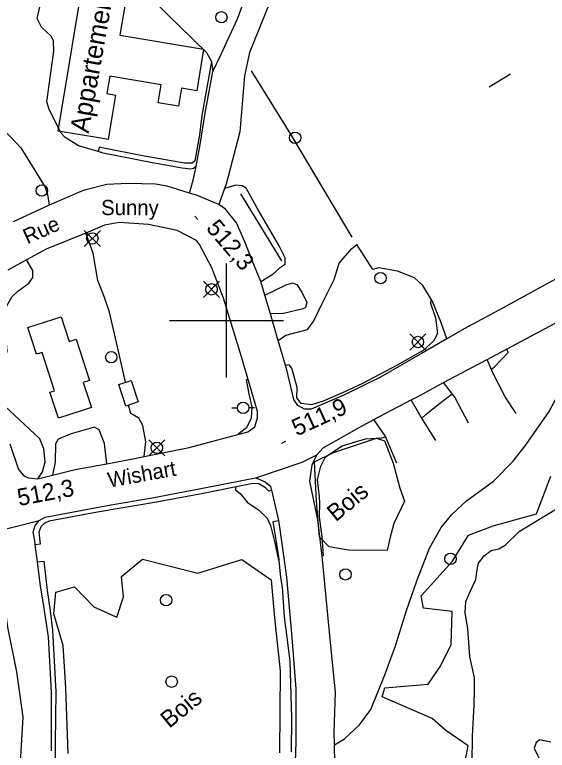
# Model space of a CAD drawing. Extents: x 347059 to 352153, y 6073752 to 6078601.
# Drawn here: x 349144.3 to 349284.5, y 6074587 to 6074780.5 of the extents above; entities that cross this region are included whole.
import ezdxf

# ---------------------------------------------------------------- set-up
doc = ezdxf.new("R2010")
doc.units = 0
for name, color, linetype in [('Level 19', 7, 'Continuous'), ('Level 2', 7, 'Continuous'), ('Level 21', 7, 'Continuous'), ('Level 22', 7, 'Continuous'), ('Level 3', 7, 'Continuous'), ('Level 31', 7, 'Continuous'), ('Level 36', 7, 'Continuous'), ('Level 37', 7, 'Continuous'), ('Level 4', 7, 'Continuous'), ('Level 44', 7, 'Continuous'), ('Level 61', 7, 'Continuous')]:
    doc.layers.add(name, color=color, linetype=linetype)

msp = doc.modelspace()

# ---------------------------------------------------------------- linework, layer by layer
at = {"layer": 'Level 19'}
for points in [[(349192.03, 6074740.55), (349192.03, 6074740.55), (349191.37, 6074739.99), (349190.66, 6074739.85), (349188.31, 6074740.14), (349180.52, 6074741.53), (349167.57, 6074744.04), (349166.23, 6074744.44), (349161.05, 6074745.97), (349157.55, 6074748.18), (349156.49, 6074749.26), (349153.35, 6074755.56), (349152.7, 6074757.51), (349154.57, 6074770.91), (349154.51, 6074773.6), (349153.95, 6074774.72), (349151.33, 6074777.14), (349150.22, 6074779.47), (349152.36, 6074789.01), (349154.18, 6074791.9), (349155.66, 6074793.38), (349160.38, 6074795.76), (349164.69, 6074797.57), (349170, 6074796.92)], [(349173.95, 6074787.01), (349177.64, 6074786.47), (349178.78, 6074786.28), (349184.92, 6074780.09), (349187.68, 6074777.41), (349194.78, 6074770.52), (349196.06, 6074768.18), (349196.4, 6074765.51)], [(349115.52, 6074736.38), (349118.59, 6074739.12), (349120.75, 6074741.32), (349123.37, 6074743.15), (349126.77, 6074744.5), (349129.02, 6074745.86), (349134, 6074750.66), (349136.18, 6074753.11), (349137.89, 6074753.3), (349143.28, 6074748.29), (349145.86, 6074745.46), (349152.26, 6074735.09), (349153, 6074732.76), (349153.33, 6074730.38)], [(349209.07, 6074710.3), (349212.22, 6074712.2), (349214.53, 6074714.22), (349215.45, 6074714.84), (349215.47, 6074716.53), (349213.91, 6074719.67), (349208.34, 6074729.14), (349205.19, 6074734.82), (349204.14, 6074735.45), (349202.51, 6074735.59), (349199.47, 6074734.72)], [(349173.43, 6074683.78), (349171.37, 6074693.1), (349169.21, 6074702.18), (349167.94, 6074706.1), (349166.11, 6074710.54), (349164.94, 6074717.73), (349163.02, 6074723)], [(349213.66, 6074694.77), (349215.66, 6074696.18), (349221.37, 6074697.65), (349222.94, 6074699.73), (349225.27, 6074704.71), (349228.34, 6074710.78), (349229.71, 6074715.11), (349232.91, 6074718.86), (349234.32, 6074720.05)], [(349258.06, 6074695.25), (349256.49, 6074699.67), (349254.26, 6074705.05), (349251.68, 6074709.23), (349249.56, 6074711.23), (349245.05, 6074713.03), (349240.13, 6074713.87), (349238.53, 6074713.44), (349234.32, 6074720.05)], [(349136.58, 6074688.58), (349140.42, 6074689.84), (349141.89, 6074690.7), (349142.25, 6074691.99), (349141.86, 6074697.41), (349141.55, 6074700.86), (349142.22, 6074703.85), (349143.62, 6074706.32), (349145.1, 6074707.71), (349147.95, 6074709.89), (349149.06, 6074711.36), (349149.06, 6074713.17), (349147.4, 6074715.98)], [(349210.12, 6074706.72), (349212.82, 6074708.01), (349215.69, 6074709.44), (349217.37, 6074709.95), (349218.57, 6074709.52), (349219.9, 6074707.47), (349221.18, 6074704.76), (349220.86, 6074703.43), (349220.25, 6074703.07), (349215.07, 6074701.88), (349211.59, 6074701.77)], [(349276.29, 6074675.58), (349273.4, 6074679.94), (349270.12, 6074686.24), (349268.65, 6074689.8)], [(349263.7, 6074673.03), (349260.13, 6074679.83), (349257.19, 6074683.68)], [(349150.36, 6074658.37), (349151.55, 6074660.2), (349152.31, 6074662.89), (349151.91, 6074666.25), (349150.91, 6074668.89), (349144.24, 6074675.16), (349141.62, 6074677.57), (349139.91, 6074678.57)], [(349178.36, 6074664.22), (349178.79, 6074668.13), (349177.97, 6074672.44), (349176.96, 6074674.38), (349174.81, 6074675.6), (349174.19, 6074677.75)], [(349255.15, 6074668.43), (349250.98, 6074675.04), (349248.66, 6074679.12)], [(349244.91, 6074662.54), (349241.78, 6074669.72), (349238.84, 6074673.95)], [(349168.48, 6074662.34), (349167.88, 6074667.66), (349166.51, 6074671.27), (349165.26, 6074671.96), (349159.12, 6074670.2), (349155.73, 6074668.85), (349155, 6074667.56), (349154.91, 6074662.79), (349154.2, 6074659.32)]]:
    msp.add_lwpolyline(points, dxfattribs=at)
at = {"layer": 'Level 2'}
for points in [[(349253.88, 6074705.66), (349253.86, 6074705.65), (349253.77, 6074704.59), (349255.02, 6074700.74), (349255.6, 6074696.61), (349254.52, 6074694.57), (349251.77, 6074692.17), (349244.99, 6074688.29), (349235.84, 6074683.46), (349230.75, 6074681.07), (349225.43, 6074678.78), (349222.44, 6074677.85), (349219.64, 6074678.22), (349218.5, 6074679.68), (349218.66, 6074682.38), (349217.26, 6074687.48), (349216.48, 6074688.33), (349215.62, 6074688.19)], [(349269.69, 6074687.27), (349270.46, 6074687.73), (349274.16, 6074691.6), (349273.79, 6074692.53)], [(349205.68, 6074684.64), (349205.19, 6074684.43), (349205.93, 6074680.74), (349206.65, 6074677.26), (349206.56, 6074674.31), (349205.27, 6074671.79), (349203.82, 6074670.64), (349203.11, 6074670.1)], [(349251.41, 6074674.36), (349252.49, 6074675.33), (349255.75, 6074677.92), (349259.44, 6074680.72), (349259.45, 6074680.73)], [(349224.52, 6074653.61), (349224.02, 6074658.17), (349224.83, 6074661.72), (349226.11, 6074664.16), (349230.46, 6074667.06), (349236.6, 6074668.91), (349240.89, 6074669.19), (349241.9, 6074669.46)], [(349202.38, 6074656.26), (349202.4, 6074655.47), (349203.59, 6074654.5), (349205.44, 6074652.28), (349208.45, 6074650.21), (349210.72, 6074648.04), (349211.57, 6074646.11), (349212.77, 6074641.53), (349213.68, 6074637.01), (349213.86, 6074637.03)], [(349225.16, 6074638.22), (349225.58, 6074638.26), (349225.23, 6074643.1), (349224.47, 6074648.35), (349224.59, 6074652.08), (349224.52, 6074653.61)], [(349264.66, 6074583.7), (349264.83, 6074590.66), (349265.22, 6074598.9), (349265.35, 6074603.1), (349265.33, 6074606.07), (349264.1, 6074611.67), (349263.56, 6074618.95), (349262.83, 6074623.21), (349263.02, 6074626.1), (349264.22, 6074628.91), (349265.65, 6074631.93), (349266.03, 6074634.45), (349266.37, 6074636.23), (349267.87, 6074638.09), (349269.7, 6074639.56), (349271.69, 6074639.93), (349273.42, 6074640.9), (349277.06, 6074644.49), (349282.73, 6074647.94), (349289.08, 6074651.85)]]:
    msp.add_lwpolyline(points, dxfattribs=at)
at = {"layer": 'Level 21'}
for points in [[(349188.7, 6074876.3), (349189.58, 6074874.47), (349190.75, 6074872.04), (349195.48, 6074862.26), (349201.38, 6074851.37), (349210.43, 6074838.13), (349216.41, 6074828.15), (349217.36, 6074825.01), (349217.99, 6074820.08), (349218.1, 6074814.71), (349218.21, 6074809.5), (349217.16, 6074799.37), (349211.49, 6074783.91), (349206.09, 6074770.5), (349204.73, 6074764.35), (349203.52, 6074749.63), (349199.9, 6074735.9), (349199.47, 6074734.72), (349197.97, 6074730.55)], [(349190.31, 6074733.56), (349191.22, 6074736.92), (349192.03, 6074740.55), (349193.11, 6074746.31), (349194.37, 6074754.56), (349196.4, 6074765.51), (349198.64, 6074770.05), (349202.94, 6074779.36), (349206.84, 6074790.14), (349207.44, 6074793.36), (349209.24, 6074803.01), (349209.26, 6074813.94), (349208.32, 6074825.21), (349206.55, 6074831.23), (349203.69, 6074836.93), (349198.11, 6074845.44), (349190.29, 6074857.37), (349183.87, 6074867.53), (349181.33, 6074871.83)], [(349295.64, 6074715.79), (349283.77, 6074709.35), (349272.84, 6074703.4), (349262.56, 6074697.84), (349258.06, 6074695.25), (349251.37, 6074691.38), (349240.37, 6074685.07), (349230.94, 6074680.38), (349222.3, 6074676.74), (349220.53, 6074676.69), (349218.82, 6074677.66), (349217.77, 6074679.28), (349215.95, 6074687.05), (349213.66, 6074694.77), (349212.41, 6074698.97), (349211.59, 6074701.77), (349210.12, 6074706.72), (349209.07, 6074710.3), (349206.76, 6074715.77), (349204.85, 6074720.68), (349202.67, 6074725.73), (349199.75, 6074729.33), (349197.97, 6074730.55), (349192.16, 6074733), (349190.31, 6074733.56), (349184.41, 6074735.34), (349181.3, 6074735.9), (349174.14, 6074736.08), (349168.49, 6074735.8), (349162.28, 6074734.2), (349153.33, 6074730.38), (349143.83, 6074725.94)], [(349142.97, 6074667.58), (349145.25, 6074660.88), (349146.66, 6074659.19), (349147.88, 6074658.63), (349150.36, 6074658.37), (349154.2, 6074659.32), (349160.17, 6074660.8), (349168.48, 6074662.34), (349174.92, 6074663.53), (349178.36, 6074664.22), (349190.23, 6074666.59), (349205.63, 6074670.79), (349207.51, 6074672.06), (349208.21, 6074674.47), (349208.15, 6074676.08), (349204, 6074690.44), (349199.21, 6074705.93), (349196.18, 6074713.9), (349192.95, 6074720.03), (349192.14, 6074721.09), (349187.03, 6074723.68), (349179.46, 6074725.26), (349171.76, 6074725.82), (349167.88, 6074725.13), (349163.02, 6074723), (349152.52, 6074718.78), (349147.4, 6074715.98), (349142.48, 6074713.28)], [(349133.45, 6074644.58), (349135.25, 6074644.51), (349136.76, 6074643.96), (349150.7, 6074647.39), (349152.26, 6074648.32), (349169.09, 6074651.45), (349180.41, 6074653.41), (349197.37, 6074656.65), (349205.84, 6074658.34), (349207.75, 6074658.66), (349219.96, 6074662.81), (349223.77, 6074664.71), (349225.49, 6074666.53), (349235.1, 6074671.98), (349238.84, 6074673.95), (349248.66, 6074679.12), (349249.97, 6074679.8), (349257.19, 6074683.68), (349264.8, 6074687.75), (349268.65, 6074689.8), (349277.69, 6074694.6), (349289.21, 6074700.74)], [(349228.64, 6074578.94), (349228.42, 6074588.38), (349228.34, 6074591.73), (349228.74, 6074602.24), (349227.4, 6074615.37), (349225.18, 6074638.03), (349224.06, 6074647.58), (349221.93, 6074657.8), (349222.56, 6074662.1), (349223.77, 6074664.71), (349223.77, 6074664.71)], [(349207.75, 6074658.66), (349210.2, 6074657.62), (349211.57, 6074656.43), (349211.88, 6074655.36), (349213.71, 6074647.43), (349213.84, 6074646.88), (349215.85, 6074632.48), (349217.19, 6074616.64), (349218.3, 6074603.16), (349218.29, 6074589.12), (349217.8, 6074576.2)], [(349153.97, 6074586.8), (349153.94, 6074602.31), (349153.16, 6074616.83), (349151.72, 6074626.03), (349151.08, 6074630.12), (349150.26, 6074636.56), (349149.69, 6074641.01), (349149.55, 6074642.13), (349149.09, 6074644.36), (349149.65, 6074646.12), (349150.7, 6074647.39)]]:
    msp.add_lwpolyline(points, dxfattribs=at)
at = {"layer": 'Level 22'}
for points in [[(349196.06, 6074768.18), (349193.56, 6074753.99), (349192.94, 6074748.85), (349191.69, 6074742.04), (349190.98, 6074741.45), (349188.93, 6074741.38), (349177.46, 6074743.39), (349167.74, 6074745.36), (349166.5, 6074745.6), (349166.23, 6074744.44)], [(349228.42, 6074588.38), (349231.06, 6074589.99), (349235.03, 6074593.71), (349238.04, 6074597.75), (349241.75, 6074606.82), (349244.55, 6074614.45), (349247.38, 6074623.77), (349250.15, 6074631.53), (349253.45, 6074640.11), (349256.51, 6074645.55), (349259.39, 6074649.04), (349263.22, 6074652.56), (349270.36, 6074657.81), (349275.48, 6074663.03), (349278.94, 6074667.45), (349284.99, 6074676.08), (349288.73, 6074683.23), (349290.27, 6074686.25), (349291.91, 6074690.43), (349296.78, 6074699.58), (349299.26, 6074703.56), (349300.86, 6074707.9)], [(349211.88, 6074655.36), (349211.19, 6074655.13), (349210.29, 6074656.03), (349208.5, 6074657.09), (349206.99, 6074657.18), (349193.43, 6074654.47), (349181.56, 6074652.26), (349166.09, 6074649.59), (349153.38, 6074647.21), (349152.06, 6074646.63), (349151.16, 6074645.72), (349150.63, 6074644.37), (349150.93, 6074641.22), (349149.69, 6074641.01)], [(349217.18, 6074586.6), (349217.23, 6074595.45), (349216.8, 6074610.55), (349215.28, 6074622.1), (349214.78, 6074629.91), (349214.32, 6074632.47), (349214.32, 6074632.47), (349213.77, 6074637.9), (349212.34, 6074647.19), (349213.71, 6074647.43)], [(349150.26, 6074636.56), (349151.91, 6074636.75), (349152.83, 6074628.98), (349153.63, 6074623.68), (349154.2, 6074618.58), (349155.08, 6074602.32), (349154.9, 6074589.04), (349154.94, 6074583.42), (349154.69, 6074576.34), (349154.62, 6074565.28), (349153.78, 6074554.69), (349152.03, 6074543.5), (349149.61, 6074531.3), (349147.07, 6074519.07), (349145.08, 6074512.2), (349141.98, 6074499.21), (349140.09, 6074493.48), (349137.61, 6074486.12), (349133.14, 6074476.04), (349128.89, 6074466.23), (349123.52, 6074454.8), (349118.46, 6074445.16), (349114.6, 6074438.3)]]:
    msp.add_lwpolyline(points, dxfattribs=at)
at = {"layer": 'Level 3'}
for p, q in [((349191.68, 6074727.51), (349192.46, 6074726.59)), ((349214.57, 6074667.77), (349215.66, 6074668.27))]:
    msp.add_line(p, q, dxfattribs=at)
at = {"layer": 'Level 31'}
for points in [[(349171.96, 6074775.11), (349194.01, 6074771.43), (349192.18, 6074760.48), (349188.14, 6074761.16), (349187.35, 6074756.41), (349182.01, 6074757.3), (349182.8, 6074762.04), (349169.3, 6074764.29), (349168.54, 6074759.72), (349170.82, 6074759.34), (349169.76, 6074752.95), (349168.87, 6074747.64), (349166.39, 6074748.06), (349155.7, 6074749.84), (349163.03, 6074793.75), (349169.29, 6074792.7), (349170, 6074796.92), (349175.16, 6074796.06), (349174.42, 6074791.61), (349174.71, 6074791.56), (349171.96, 6074775.11)], [(349160.46, 6074695.1), (349163.96, 6074684.25), (349162.31, 6074683.72), (349164.45, 6074677.11), (349155.76, 6074674.3), (349153.54, 6074681.18), (349154.73, 6074681.56), (349151.48, 6074691.61), (349150.02, 6074691.14), (349147.74, 6074698.18), (349156.49, 6074701.01), (349158.59, 6074694.5), (349160.46, 6074695.1)], [(349174.92, 6074684.28), (349176.79, 6074678.61), (349173.53, 6074677.53), (349171.66, 6074683.2), (349174.92, 6074684.28)]]:
    msp.add_lwpolyline(points, dxfattribs=at)
at = {"layer": 'Level 36'}
for p, q in [((349166.81, 6074719.5), (349162.58, 6074723.73)), ((349162.58, 6074719.5), (349166.81, 6074723.73)), ((349198.2, 6074706.11), (349193.97, 6074710.34)), ((349193.97, 6074706.11), (349198.2, 6074710.34)), ((349252.54, 6074692.26), (349248.31, 6074696.49)), ((349248.31, 6074692.26), (349252.54, 6074696.49)), ((349201.42, 6074677.07), (349202.92, 6074677.07)), ((349207.42, 6074677.07), (349205.92, 6074677.07)), ((349183.81, 6074664.42), (349179.58, 6074668.65)), ((349179.58, 6074664.42), (349183.81, 6074668.65))]:
    msp.add_line(p, q, dxfattribs=at)
for centre in [(349198.68, 6074779.78), (349218.08, 6074748.09), (349151.41, 6074734.2), (349164.7, 6074721.62), (349240.56, 6074711.19), (349196.09, 6074708.23), (349250.43, 6074694.38), (349169.69, 6074690.37), (349204.41, 6074677.07), (349181.7, 6074666.54), (349259, 6074637.35), (349231.35, 6074633.25), (349184.14, 6074626.47), (349185.58, 6074605.03)]:
    msp.add_circle(centre, 1.5, dxfattribs=at)
at = {"layer": 'Level 37'}
for points in [[(349206.56, 6074765.66), (349217.11, 6074748.59), (349233.02, 6074721.91)], [(349269.17, 6074761.53), (349274.75, 6074764.94)], [(349214.21, 6074753.27), (349217.11, 6074748.59), (349217.36, 6074748.16)], [(349203.71, 6074733.31), (349214.53, 6074715.73)]]:
    msp.add_lwpolyline(points, dxfattribs=at)
at = {"layer": 'Level 4'}
msp.add_lwpolyline([(349285.37, 6074589.11), (349282.52, 6074589.73), (349281.56, 6074589.07), (349281.02, 6074587.56), (349281.92, 6074585.68), (349284.91, 6074579.75)], dxfattribs=at)
at = {"layer": 'Level 44'}
for points in [[(349242.29, 6074639.56), (349232.16, 6074639.63), (349227.08, 6074640.49), (349224.52, 6074643.01), (349223.73, 6074652.61), (349223.16, 6074662.85), (349228.2, 6074665.29), (349239.51, 6074669.06), (349241.58, 6074668.39), (349243.92, 6074662.51), (349245.64, 6074655.95), (349246.88, 6074652.47), (349244.08, 6074646.64), (349242.99, 6074642.72), (349242.29, 6074639.56)], [(349262.21, 6074580.91), (349263.67, 6074588.16), (349257.73, 6074592.21), (349254.17, 6074595.39), (349241.02, 6074601.05), (349241.73, 6074603.45), (349253.15, 6074604.37), (349256.37, 6074609.14), (349259.16, 6074614.8), (349259.44, 6074623.47), (349251.92, 6074624.38), (349251.31, 6074627.63), (349259.48, 6074636.77), (349263.76, 6074643.54), (349270.27, 6074646.01), (349281.6, 6074649.2), (349285.42, 6074659.05)], [(349158.33, 6074586.12), (349157.74, 6074603.37), (349156.99, 6074614.56), (349154.54, 6074622.88), (349155.08, 6074628.54), (349160.04, 6074630), (349165.06, 6074624.71), (349171.13, 6074621.96), (349172.91, 6074627.39), (349172.39, 6074632.69), (349177.95, 6074637.22), (349192.45, 6074633.56), (349204.06, 6074637.14), (349211.81, 6074631.8), (349212.68, 6074621.8), (349214.19, 6074607.91), (349213.96, 6074586.29)], [(349076.03, 6074575.11), (349076.56, 6074591.59), (349074.14, 6074606.3), (349082.33, 6074612.89), (349093.94, 6074622.06), (349105.16, 6074631.35), (349111.05, 6074632.23), (349124.18, 6074626.81), (349134.89, 6074624.8), (349141.92, 6074622.71), (349142.33, 6074619.33), (349144.75, 6074607.65), (349146.43, 6074595.73), (349145.18, 6074574.93)]]:
    msp.add_lwpolyline(points, dxfattribs=at)
at = {"layer": 'Level 61'}
for p, q in [((349200, 6074685), (349200, 6074715)), ((349185, 6074700), (349215, 6074700))]:
    msp.add_line(p, q, dxfattribs=at)

# ---------------------------------------------------------------- texts
at = {"layer": 'Level 21'}
for s, rotation, p in [('Sunny', 359.9044, (349167.02, 6074727.75)), ('Rue', 23.9133, (349147.57, 6074720.05)), ('Wishart', 10.1565, (349169.14, 6074656.06))]:
    msp.add_text(s, height=4, rotation=rotation, dxfattribs=at).set_placement(p)
at = {"layer": 'Level 3'}
for s, rotation, p in [('512,3', 310.5518, (349194.45, 6074724.2)), ('511,9', 24.5789, (349218.52, 6074669.52)), ('512,3', 10.593, (349145.38, 6074651.21))]:
    msp.add_text(s, height=4.5, rotation=rotation, dxfattribs=at).set_placement(p)
at = {"layer": 'Level 31'}
msp.add_text('Appartements', height=4.9999, rotation=79.893, dxfattribs=at).set_placement((349163.71, 6074749.11))
at = {"layer": 'Level 44'}
for p in [(349228.8, 6074646.92), (349184.97, 6074592.6)]:
    msp.add_text('Bois', height=4.5, rotation=39.568, dxfattribs=at).set_placement(p)

doc.saveas('drawing.dxf')
